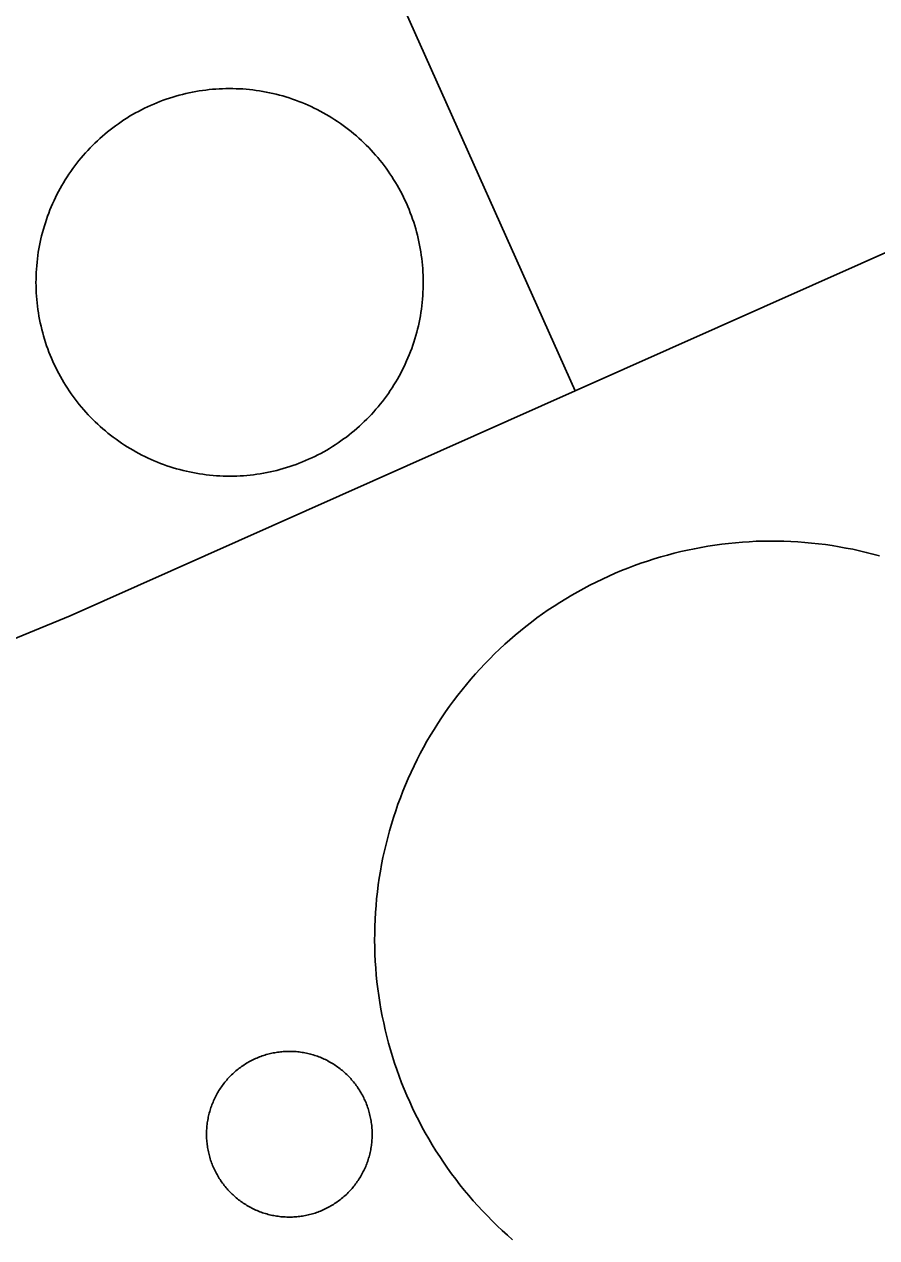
# Model space of a CAD drawing. Extents: x 3651524 to 3689615, y 505651 to 531377.
# Drawn here: x 3679727.6 to 3679792.3, y 515459.3 to 515551.2 of the extents above; entities that cross this region are included whole.
import ezdxf

# ---------------------------------------------------------------- set-up
doc = ezdxf.new("R2010")
doc.units = 0
doc.layers.add('V-DOMW-TANK', color=7, linetype='Continuous')
doc.layers.add('V-UTIL-LINE', color=7, linetype='Continuous')

msp = doc.modelspace()

# ---------------------------------------------------------------- linework, layer by layer
at = {"layer": 'V-DOMW-TANK'}
for points in [[(3679736.28, 515544.606), (3679736.508, 515544.724), (3679736.737, 515544.839), (3679736.969, 515544.95), (3679737.202, 515545.056), (3679737.436, 515545.159), (3679737.673, 515545.257), (3679737.911, 515545.351), (3679738.15, 515545.441), (3679738.392, 515545.527), (3679738.636, 515545.609), (3679738.877, 515545.687), (3679739.125, 515545.759), (3679739.371, 515545.828), (3679739.619, 515545.892), (3679739.869, 515545.953), (3679740.118, 515546.009), (3679740.368, 515546.06), (3679740.622, 515546.107), (3679740.874, 515546.15), (3679741.128, 515546.189), (3679741.382, 515546.222), (3679741.636, 515546.25), (3679741.892, 515546.275), (3679742.146, 515546.295), (3679742.402, 515546.312), (3679742.658, 515546.324), (3679742.914, 515546.33), (3679743.17, 515546.332), (3679743.426, 515546.332), (3679743.682, 515546.324), (3679743.938, 515546.316), (3679744.194, 515546.299), (3679744.45, 515546.279), (3679744.706, 515546.256), (3679744.96, 515546.224), (3679745.214, 515546.193), (3679745.468, 515546.156), (3679745.72, 515546.113), (3679745.972, 515546.066), (3679746.224, 515546.015), (3679746.473, 515545.961), (3679746.723, 515545.902), (3679746.971, 515545.839), (3679747.219, 515545.769), (3679747.465, 515545.697), (3679747.708, 515545.619), (3679747.952, 515545.537), (3679748.194, 515545.454), (3679748.433, 515545.363), (3679748.671, 515545.269), (3679748.908, 515545.173), (3679749.144, 515545.071), (3679749.377, 515544.964), (3679749.609, 515544.856), (3679749.838, 515544.741), (3679750.066, 515544.622), (3679750.291, 515544.501), (3679750.514, 515544.374), (3679750.735, 515544.245), (3679750.954, 515544.112), (3679751.169, 515543.975), (3679751.384, 515543.834), (3679751.595, 515543.688), (3679751.804, 515543.539), (3679752.009, 515543.387), (3679752.214, 515543.231), (3679752.415, 515543.072), (3679752.611, 515542.91), (3679752.808, 515542.744), (3679753, 515542.574), (3679753.189, 515542.4), (3679753.375, 515542.224), (3679753.557, 515542.046), (3679753.738, 515541.863), (3679753.914, 515541.677), (3679754.086, 515541.489), (3679754.258, 515541.296), (3679754.424, 515541.102), (3679754.588, 515540.905), (3679754.747, 515540.704), (3679754.903, 515540.501), (3679755.057, 515540.295), (3679755.206, 515540.086), (3679755.351, 515539.875), (3679755.493, 515539.662), (3679755.63, 515539.447), (3679755.765, 515539.228), (3679755.896, 515539.006), (3679756.021, 515538.783), (3679756.146, 515538.562), (3679756.263, 515538.333), (3679756.377, 515538.103), (3679756.488, 515537.872), (3679756.595, 515537.638), (3679756.697, 515537.403), (3679756.795, 515537.167), (3679756.889, 515536.93), (3679756.982, 515536.688), (3679757.066, 515536.446), (3679757.148, 515536.207)], [(3679731.638, 515522.598), (3679731.48, 515522.801), (3679731.328, 515523.007), (3679731.179, 515523.216), (3679731.033, 515523.427), (3679730.892, 515523.64), (3679730.753, 515523.855), (3679730.62, 515524.074), (3679730.489, 515524.296), (3679730.364, 515524.517), (3679730.241, 515524.742), (3679730.122, 515524.969), (3679730.007, 515525.199), (3679729.897, 515525.43), (3679729.79, 515525.664), (3679729.688, 515525.899), (3679729.59, 515526.135), (3679729.495, 515526.372), (3679729.405, 515526.614), (3679729.319, 515526.854), (3679729.237, 515527.097), (3679729.16, 515527.341), (3679729.086, 515527.589), (3679729.018, 515527.835), (3679728.953, 515528.082), (3679728.893, 515528.334), (3679728.836, 515528.582), (3679728.785, 515528.832), (3679728.738, 515529.084), (3679728.697, 515529.338), (3679728.658, 515529.59), (3679728.623, 515529.844), (3679728.594, 515530.1), (3679728.57, 515530.354), (3679728.549, 515530.61), (3679728.533, 515530.866), (3679728.521, 515531.122), (3679728.514, 515531.378), (3679728.512, 515531.634), (3679728.514, 515531.89), (3679728.521, 515532.146), (3679728.533, 515532.402), (3679728.545, 515532.658), (3679728.566, 515532.914), (3679728.592, 515533.168), (3679728.619, 515533.424), (3679728.652, 515533.678), (3679728.689, 515533.931), (3679728.732, 515534.183), (3679728.777, 515534.435), (3679728.828, 515534.687), (3679728.883, 515534.937), (3679728.942, 515535.187), (3679729.006, 515535.435), (3679729.074, 515535.68), (3679729.147, 515535.926), (3679729.223, 515536.172), (3679729.305, 515536.416), (3679729.389, 515536.655), (3679729.479, 515536.897), (3679729.573, 515537.135), (3679729.67, 515537.372), (3679729.772, 515537.606), (3679729.878, 515537.841), (3679729.987, 515538.073), (3679730.102, 515538.302), (3679730.22, 515538.529), (3679730.341, 515538.755), (3679730.468, 515538.98), (3679730.597, 515539.199), (3679730.73, 515539.416), (3679730.868, 515539.633), (3679731.009, 515539.846), (3679731.154, 515540.059), (3679731.302, 515540.266), (3679731.455, 515540.473), (3679731.611, 515540.676), (3679731.769, 515540.876), (3679731.933, 515541.075), (3679732.098, 515541.269), (3679732.268, 515541.462), (3679732.44, 515541.652), (3679732.619, 515541.837), (3679732.797, 515542.019), (3679732.979, 515542.201), (3679733.163, 515542.379), (3679733.352, 515542.549), (3679733.544, 515542.719), (3679733.739, 515542.887), (3679733.938, 515543.051), (3679734.136, 515543.211), (3679734.339, 515543.367), (3679734.546, 515543.518), (3679734.755, 515543.668), (3679734.966, 515543.813), (3679735.179, 515543.954), (3679735.394, 515544.094), (3679735.613, 515544.229), (3679735.834, 515544.358), (3679736.055, 515544.485), (3679736.28, 515544.606)], [(3679757.148, 515536.207), (3679757.225, 515535.961), (3679757.299, 515535.715), (3679757.369, 515535.467), (3679757.432, 515535.22), (3679757.492, 515534.97), (3679757.545, 515534.72), (3679757.598, 515534.47), (3679757.645, 515534.218), (3679757.688, 515533.964), (3679757.727, 515533.712), (3679757.76, 515533.458), (3679757.791, 515533.202), (3679757.813, 515532.948), (3679757.836, 515532.692), (3679757.852, 515532.436), (3679757.862, 515532.18), (3679757.87, 515531.924), (3679757.873, 515531.668), (3679757.87, 515531.412), (3679757.864, 515531.156), (3679757.854, 515530.9), (3679757.838, 515530.644), (3679757.819, 515530.388), (3679757.795, 515530.134), (3679757.766, 515529.878), (3679757.733, 515529.625), (3679757.694, 515529.371), (3679757.653, 515529.119), (3679757.608, 515528.867), (3679757.557, 515528.615), (3679757.502, 515528.365), (3679757.442, 515528.115), (3679757.379, 515527.867), (3679757.309, 515527.622), (3679757.238, 515527.376), (3679757.162, 515527.13), (3679757.08, 515526.886), (3679756.996, 515526.645), (3679756.906, 515526.405), (3679756.812, 515526.168), (3679756.713, 515525.93), (3679756.613, 515525.694), (3679756.507, 515525.461), (3679756.396, 515525.23), (3679756.283, 515525), (3679756.165, 515524.773), (3679756.044, 515524.548), (3679755.917, 515524.324), (3679755.786, 515524.103), (3679755.655, 515523.886), (3679755.517, 515523.669), (3679755.376, 515523.456), (3679755.231, 515523.243), (3679755.081, 515523.034), (3679754.93, 515522.829), (3679754.772, 515522.624), (3679754.614, 515522.424), (3679754.452, 515522.227), (3679754.286, 515522.033), (3679754.119, 515521.84), (3679753.944, 515521.65), (3679753.768, 515521.465), (3679753.588, 515521.281), (3679753.406, 515521.101), (3679753.219, 515520.925), (3679753.031, 515520.753), (3679752.841, 515520.581), (3679752.646, 515520.415), (3679752.445, 515520.253), (3679752.249, 515520.091), (3679752.044, 515519.935), (3679751.839, 515519.784), (3679751.63, 515519.634), (3679751.419, 515519.489), (3679751.206, 515519.348), (3679750.991, 515519.208), (3679750.772, 515519.075), (3679750.551, 515518.944), (3679750.328, 515518.817), (3679750.104, 515518.696), (3679749.877, 515518.578), (3679749.648, 515518.463), (3679749.416, 515518.352), (3679749.183, 515518.246), (3679748.949, 515518.143), (3679748.712, 515518.043), (3679748.474, 515517.951), (3679748.235, 515517.861), (3679747.993, 515517.775), (3679747.749, 515517.693), (3679747.506, 515517.615), (3679747.26, 515517.541), (3679747.012, 515517.474), (3679746.764, 515517.408), (3679746.516, 515517.349), (3679746.267, 515517.294), (3679746.015, 515517.242), (3679745.763, 515517.195), (3679745.511, 515517.152), (3679745.257, 515517.113)], [(3679745.257, 515517.113), (3679745.003, 515517.081), (3679744.749, 515517.052), (3679744.493, 515517.025), (3679744.239, 515517.005), (3679743.983, 515516.99), (3679743.727, 515516.978), (3679743.473, 515516.972), (3679743.215, 515516.968), (3679742.957, 515516.972), (3679742.701, 515516.978), (3679742.445, 515516.988), (3679742.191, 515517.003), (3679741.935, 515517.023), (3679741.679, 515517.048), (3679741.425, 515517.076), (3679741.171, 515517.109), (3679740.917, 515517.146), (3679740.665, 515517.189), (3679740.413, 515517.236), (3679740.159, 515517.285), (3679739.912, 515517.341), (3679739.662, 515517.4), (3679739.414, 515517.466), (3679739.166, 515517.533), (3679738.92, 515517.605), (3679738.677, 515517.683), (3679738.433, 515517.763), (3679738.191, 515517.849), (3679737.952, 515517.939), (3679737.712, 515518.031), (3679737.479, 515518.129), (3679737.241, 515518.232), (3679737.008, 515518.338), (3679736.776, 515518.447), (3679736.547, 515518.561), (3679736.319, 515518.68), (3679736.094, 515518.801), (3679735.871, 515518.928), (3679735.65, 515519.057), (3679735.431, 515519.19), (3679735.216, 515519.325), (3679735, 515519.469), (3679734.79, 515519.614), (3679734.581, 515519.763), (3679734.374, 515519.915), (3679734.171, 515520.071), (3679733.97, 515520.23), (3679733.772, 515520.392), (3679733.577, 515520.558), (3679733.385, 515520.73), (3679733.196, 515520.902), (3679733.01, 515521.078), (3679732.828, 515521.256), (3679732.645, 515521.439), (3679732.471, 515521.625), (3679732.297, 515521.813), (3679732.127, 515522.006), (3679731.959, 515522.201), (3679731.797, 515522.399), (3679731.638, 515522.598)], [(3679774.373, 515510.371), (3679774.871, 515510.539), (3679775.371, 515510.699), (3679775.874, 515510.851), (3679776.38, 515510.994), (3679776.888, 515511.125), (3679777.398, 515511.252), (3679777.912, 515511.369), (3679778.426, 515511.475), (3679778.942, 515511.571), (3679779.461, 515511.662), (3679779.981, 515511.743), (3679780.501, 515511.813), (3679781.023, 515511.877), (3679781.545, 515511.928), (3679782.07, 515511.973), (3679782.594, 515512.006), (3679783.118, 515512.032), (3679783.645, 515512.049), (3679784.169, 515512.055), (3679784.695, 515512.053), (3679785.222, 515512.04), (3679785.746, 515512.022), (3679786.27, 515511.989), (3679786.794, 515511.952), (3679787.319, 515511.903), (3679787.841, 515511.846), (3679788.363, 515511.78), (3679788.883, 515511.705), (3679789.401, 515511.621), (3679789.918, 515511.526), (3679790.434, 515511.426), (3679790.948, 515511.313), (3679791.46, 515511.193), (3679791.97, 515511.064), (3679792.476, 515510.924)], [(3679758.028, 515467.222), (3679757.774, 515467.683), (3679757.531, 515468.148), (3679757.293, 515468.617), (3679757.066, 515469.09), (3679756.844, 515469.567), (3679756.633, 515470.048), (3679756.431, 515470.534), (3679756.236, 515471.021), (3679756.05, 515471.513), (3679755.872, 515472.008), (3679755.704, 515472.506), (3679755.542, 515473.006), (3679755.39, 515473.509), (3679755.249, 515474.015), (3679755.114, 515474.523), (3679754.989, 515475.035), (3679754.874, 515475.547), (3679754.766, 515476.061), (3679754.667, 515476.577), (3679754.579, 515477.095), (3679754.499, 515477.616), (3679754.428, 515478.136), (3679754.366, 515478.658), (3679754.313, 515479.182), (3679754.27, 515479.705), (3679754.235, 515480.229), (3679754.211, 515480.755), (3679754.194, 515481.279), (3679754.188, 515481.806), (3679754.19, 515482.332), (3679754.2, 515482.854), (3679754.221, 515483.383), (3679754.252, 515483.907), (3679754.291, 515484.431), (3679754.338, 515484.954), (3679754.395, 515485.476), (3679754.463, 515485.998), (3679754.538, 515486.518), (3679754.622, 515487.036), (3679754.712, 515487.555), (3679754.819, 515488.071), (3679754.93, 515488.581), (3679755.05, 515489.095), (3679755.179, 515489.605), (3679755.317, 515490.112), (3679755.464, 515490.616), (3679755.62, 515491.118), (3679755.786, 515491.618), (3679755.958, 515492.113), (3679756.14, 515492.609), (3679756.33, 515493.096), (3679756.529, 515493.584), (3679756.738, 515494.067), (3679756.953, 515494.544), (3679757.176, 515495.022), (3679757.41, 515495.493), (3679757.649, 515495.96), (3679757.899, 515496.422), (3679758.155, 515496.881), (3679758.421, 515497.336), (3679758.694, 515497.784), (3679758.974, 515498.229), (3679759.261, 515498.669), (3679759.558, 515499.103), (3679759.861, 515499.533), (3679760.172, 515499.957), (3679760.49, 515500.375), (3679760.816, 515500.789), (3679761.147, 515501.194), (3679761.487, 515501.596), (3679761.833, 515501.991), (3679762.188, 515502.38), (3679762.548, 515502.763), (3679762.913, 515503.14), (3679763.287, 515503.51), (3679763.666, 515503.873), (3679764.053, 515504.229), (3679764.445, 515504.58), (3679764.844, 515504.922), (3679765.247, 515505.259), (3679765.659, 515505.589), (3679766.073, 515505.911), (3679766.495, 515506.224), (3679766.921, 515506.531), (3679767.353, 515506.83), (3679767.789, 515507.123), (3679768.231, 515507.408), (3679768.678, 515507.684), (3679769.13, 515507.953), (3679769.587, 515508.215), (3679770.048, 515508.467), (3679770.513, 515508.712), (3679770.982, 515508.948), (3679771.455, 515509.177), (3679771.932, 515509.394), (3679772.413, 515509.609), (3679772.899, 515509.812), (3679773.386, 515510.007), (3679773.878, 515510.193), (3679774.373, 515510.371)], [(3679743.19, 515471.463), (3679743.268, 515471.541), (3679743.346, 515471.619), (3679743.426, 515471.695), (3679743.506, 515471.769), (3679743.588, 515471.84), (3679743.672, 515471.914), (3679743.756, 515471.982), (3679743.84, 515472.051), (3679743.928, 515472.117), (3679744.016, 515472.182), (3679744.104, 515472.248), (3679744.194, 515472.309), (3679744.286, 515472.371), (3679744.378, 515472.43), (3679744.47, 515472.487), (3679744.565, 515472.543), (3679744.661, 515472.596), (3679744.757, 515472.649), (3679744.853, 515472.7), (3679744.952, 515472.75), (3679745.05, 515472.797), (3679745.15, 515472.842), (3679745.251, 515472.887), (3679745.351, 515472.928), (3679745.453, 515472.969), (3679745.556, 515473.008), (3679745.658, 515473.046), (3679745.763, 515473.079), (3679745.867, 515473.112), (3679745.972, 515473.145), (3679746.078, 515473.173), (3679746.187, 515473.202), (3679746.291, 515473.227), (3679746.398, 515473.251), (3679746.504, 515473.274), (3679746.613, 515473.294), (3679746.723, 515473.315), (3679746.828, 515473.329), (3679746.938, 515473.341), (3679747.047, 515473.356), (3679747.155, 515473.366), (3679747.264, 515473.376), (3679747.374, 515473.382), (3679747.483, 515473.389), (3679747.594, 515473.391), (3679747.702, 515473.393), (3679747.813, 515473.391), (3679747.921, 515473.389), (3679748.032, 515473.384), (3679748.14, 515473.378), (3679748.249, 515473.37), (3679748.36, 515473.36), (3679748.468, 515473.348), (3679748.577, 515473.333), (3679748.685, 515473.317), (3679748.794, 515473.3), (3679748.9, 515473.28), (3679749.009, 515473.259), (3679749.115, 515473.235), (3679749.222, 515473.21), (3679749.328, 515473.182), (3679749.433, 515473.153), (3679749.539, 515473.122), (3679749.646, 515473.089), (3679749.748, 515473.055), (3679749.851, 515473.02), (3679749.953, 515472.981), (3679750.055, 515472.942), (3679750.158, 515472.899), (3679750.258, 515472.856), (3679750.358, 515472.811), (3679750.457, 515472.764), (3679750.555, 515472.715), (3679750.651, 515472.666), (3679750.75, 515472.612), (3679750.844, 515472.559), (3679750.938, 515472.504), (3679751.032, 515472.446), (3679751.124, 515472.387), (3679751.217, 515472.328), (3679751.307, 515472.266), (3679751.397, 515472.203), (3679751.485, 515472.139), (3679751.573, 515472.072), (3679751.657, 515472.004), (3679751.743, 515471.934), (3679751.827, 515471.863), (3679751.909, 515471.791), (3679751.989, 515471.717), (3679752.069, 515471.642), (3679752.15, 515471.566), (3679752.224, 515471.488), (3679752.3, 515471.408), (3679752.374, 515471.328), (3679752.445, 515471.246), (3679752.519, 515471.162), (3679752.589, 515471.078), (3679752.654, 515470.992), (3679752.724, 515470.906), (3679752.789, 515470.818)], [(3679741.691, 515465.366), (3679741.661, 515465.473), (3679741.634, 515465.579), (3679741.607, 515465.686), (3679741.583, 515465.792), (3679741.56, 515465.899), (3679741.54, 515466.005), (3679741.521, 515466.114), (3679741.505, 515466.223), (3679741.491, 515466.331), (3679741.478, 515466.442), (3679741.468, 515466.55), (3679741.458, 515466.659), (3679741.452, 515466.769), (3679741.446, 515466.878), (3679741.446, 515466.986), (3679741.441, 515467.097), (3679741.446, 515467.206), (3679741.446, 515467.316), (3679741.45, 515467.425), (3679741.456, 515467.535), (3679741.464, 515467.644), (3679741.472, 515467.752), (3679741.486, 515467.863), (3679741.501, 515467.972), (3679741.517, 515468.08), (3679741.532, 515468.187), (3679741.554, 515468.295), (3679741.575, 515468.402), (3679741.599, 515468.51), (3679741.624, 515468.617), (3679741.65, 515468.723), (3679741.683, 515468.828), (3679741.714, 515468.934), (3679741.745, 515469.039), (3679741.777, 515469.141), (3679741.814, 515469.245), (3679741.853, 515469.346), (3679741.892, 515469.45), (3679741.933, 515469.551), (3679741.978, 515469.651), (3679742.023, 515469.751), (3679742.068, 515469.852), (3679742.117, 515469.95), (3679742.168, 515470.046), (3679742.218, 515470.142), (3679742.275, 515470.239), (3679742.33, 515470.333), (3679742.386, 515470.427), (3679742.445, 515470.519), (3679742.504, 515470.611), (3679742.568, 515470.702), (3679742.629, 515470.79), (3679742.695, 515470.878), (3679742.762, 515470.966), (3679742.83, 515471.052), (3679742.9, 515471.138), (3679742.969, 515471.22), (3679743.043, 515471.302), (3679743.117, 515471.384), (3679743.19, 515471.463)], [(3679752.789, 515470.818), (3679752.853, 515470.728), (3679752.916, 515470.638), (3679752.976, 515470.548), (3679753.035, 515470.456), (3679753.093, 515470.36), (3679753.15, 515470.267), (3679753.203, 515470.173), (3679753.256, 515470.077), (3679753.308, 515469.979), (3679753.357, 515469.882), (3679753.404, 515469.782), (3679753.449, 515469.684), (3679753.494, 515469.583), (3679753.535, 515469.481), (3679753.576, 515469.381), (3679753.615, 515469.278), (3679753.652, 515469.174), (3679753.686, 515469.071), (3679753.719, 515468.967), (3679753.752, 515468.86), (3679753.781, 515468.756), (3679753.809, 515468.649), (3679753.834, 515468.541), (3679753.858, 515468.436), (3679753.881, 515468.328), (3679753.901, 515468.221), (3679753.92, 515468.113), (3679753.936, 515468.004), (3679753.951, 515467.896), (3679753.963, 515467.787), (3679753.973, 515467.679), (3679753.983, 515467.57), (3679753.99, 515467.46), (3679753.996, 515467.351), (3679754, 515467.24), (3679754, 515467.132), (3679754, 515467.023), (3679753.996, 515466.913), (3679753.992, 515466.802), (3679753.985, 515466.692), (3679753.977, 515466.583), (3679753.967, 515466.474), (3679753.955, 515466.364), (3679753.94, 515466.257), (3679753.926, 515466.149), (3679753.91, 515466.04), (3679753.887, 515465.934), (3679753.867, 515465.825), (3679753.842, 515465.719), (3679753.817, 515465.612), (3679753.791, 515465.506), (3679753.762, 515465.399), (3679753.731, 515465.295), (3679753.699, 515465.19), (3679753.664, 515465.086), (3679753.627, 515464.984), (3679753.59, 515464.881), (3679753.549, 515464.779), (3679753.508, 515464.676), (3679753.465, 515464.578), (3679753.418, 515464.476), (3679753.373, 515464.377), (3679753.324, 515464.279), (3679753.273, 515464.183), (3679753.222, 515464.084), (3679753.168, 515463.99), (3679753.113, 515463.896), (3679753.056, 515463.802), (3679752.996, 515463.71), (3679752.937, 515463.617), (3679752.875, 515463.527), (3679752.812, 515463.437), (3679752.744, 515463.349), (3679752.681, 515463.265), (3679752.611, 515463.177), (3679752.542, 515463.091), (3679752.472, 515463.009), (3679752.398, 515462.925), (3679752.325, 515462.845), (3679752.251, 515462.766), (3679752.173, 515462.688), (3679752.095, 515462.61), (3679752.017, 515462.534), (3679751.935, 515462.46), (3679751.853, 515462.387), (3679751.772, 515462.315), (3679751.686, 515462.245), (3679751.602, 515462.178), (3679751.513, 515462.11), (3679751.425, 515462.045), (3679751.337, 515461.983), (3679751.247, 515461.92), (3679751.155, 515461.858), (3679751.063, 515461.799), (3679750.971, 515461.742), (3679750.877, 515461.686), (3679750.78, 515461.631), (3679750.684, 515461.58), (3679750.588, 515461.529), (3679750.489, 515461.479)], [(3679764.645, 515459.122), (3679764.25, 515459.468), (3679763.861, 515459.823), (3679763.478, 515460.183), (3679763.103, 515460.552), (3679762.732, 515460.922), (3679762.368, 515461.303), (3679762.012, 515461.688), (3679761.663, 515462.079), (3679761.319, 515462.479), (3679760.983, 515462.882), (3679760.654, 515463.292), (3679760.332, 515463.708), (3679760.017, 515464.127), (3679759.71, 515464.555), (3679759.411, 515464.988), (3679759.118, 515465.424), (3679758.835, 515465.866), (3679758.559, 515466.315), (3679758.288, 515466.765), (3679758.028, 515467.222)], [(3679750.489, 515461.479), (3679750.391, 515461.432), (3679750.291, 515461.387), (3679750.19, 515461.342), (3679750.09, 515461.299), (3679749.988, 515461.258), (3679749.885, 515461.221), (3679749.783, 515461.184), (3679749.678, 515461.146), (3679749.574, 515461.115), (3679749.47, 515461.084), (3679749.363, 515461.053), (3679749.259, 515461.029), (3679749.152, 515461), (3679749.044, 515460.978), (3679748.937, 515460.955), (3679748.829, 515460.935), (3679748.722, 515460.916), (3679748.614, 515460.9), (3679748.505, 515460.885), (3679748.396, 515460.873), (3679748.286, 515460.861), (3679748.177, 515460.853), (3679748.069, 515460.845), (3679747.958, 515460.84), (3679747.85, 515460.836), (3679747.739, 515460.836), (3679747.63, 515460.836), (3679747.52, 515460.838), (3679747.411, 515460.845), (3679747.301, 515460.851), (3679747.192, 515460.859), (3679747.084, 515460.869), (3679746.973, 515460.881), (3679746.865, 515460.896), (3679746.756, 515460.91), (3679746.649, 515460.928), (3679746.541, 515460.949), (3679746.432, 515460.969), (3679746.326, 515460.994), (3679746.219, 515461.019), (3679746.113, 515461.045), (3679746.008, 515461.074), (3679745.902, 515461.105), (3679745.795, 515461.137), (3679745.693, 515461.172), (3679745.591, 515461.209), (3679745.488, 515461.246), (3679745.386, 515461.287), (3679745.283, 515461.328), (3679745.183, 515461.371), (3679745.085, 515461.418), (3679744.984, 515461.463), (3679744.886, 515461.512), (3679744.79, 515461.565), (3679744.696, 515461.615), (3679744.597, 515461.668), (3679744.503, 515461.723), (3679744.409, 515461.78), (3679744.317, 515461.84), (3679744.225, 515461.899), (3679744.135, 515461.961), (3679744.044, 515462.024), (3679743.956, 515462.09), (3679743.87, 515462.157), (3679743.784, 515462.225), (3679743.698, 515462.294), (3679743.616, 515462.364), (3679743.532, 515462.438), (3679743.453, 515462.512), (3679743.373, 515462.585), (3679743.295, 515462.663), (3679743.217, 515462.741), (3679743.141, 515462.821), (3679743.068, 515462.901), (3679742.996, 515462.983), (3679742.922, 515463.065), (3679742.853, 515463.151), (3679742.787, 515463.232), (3679742.717, 515463.325), (3679742.652, 515463.411), (3679742.588, 515463.499), (3679742.525, 515463.589), (3679742.465, 515463.683), (3679742.406, 515463.773), (3679742.349, 515463.865), (3679742.293, 515463.96), (3679742.238, 515464.056), (3679742.185, 515464.152), (3679742.136, 515464.246), (3679742.087, 515464.347), (3679742.037, 515464.445), (3679741.992, 515464.547), (3679741.949, 515464.646), (3679741.906, 515464.746), (3679741.865, 515464.848), (3679741.826, 515464.951), (3679741.79, 515465.055), (3679741.755, 515465.158), (3679741.722, 515465.26), (3679741.691, 515465.366)]]:
    msp.add_lwpolyline(points, dxfattribs=at)
at = {"layer": 'V-UTIL-LINE'}
msp.add_line((3679769.393, 515523.421), (3679734.603, 515601.087), dxfattribs=at)
msp.add_lwpolyline([(3679877.99, 515517.685), (3679862.955, 515558.536), (3679837.912, 515549.134), (3679816.22, 515544.257), (3679769.393, 515523.421), (3679731.109, 515506.388), (3679683.633, 515486.881), (3679634.821, 515583.309), (3679623.262, 515607.702), (3679578.523, 515702.128), (3679460.827, 515947.707), (3679407.628, 516055.995), (3679328.618, 516226.274)], dxfattribs=at)

doc.saveas('drawing.dxf')
